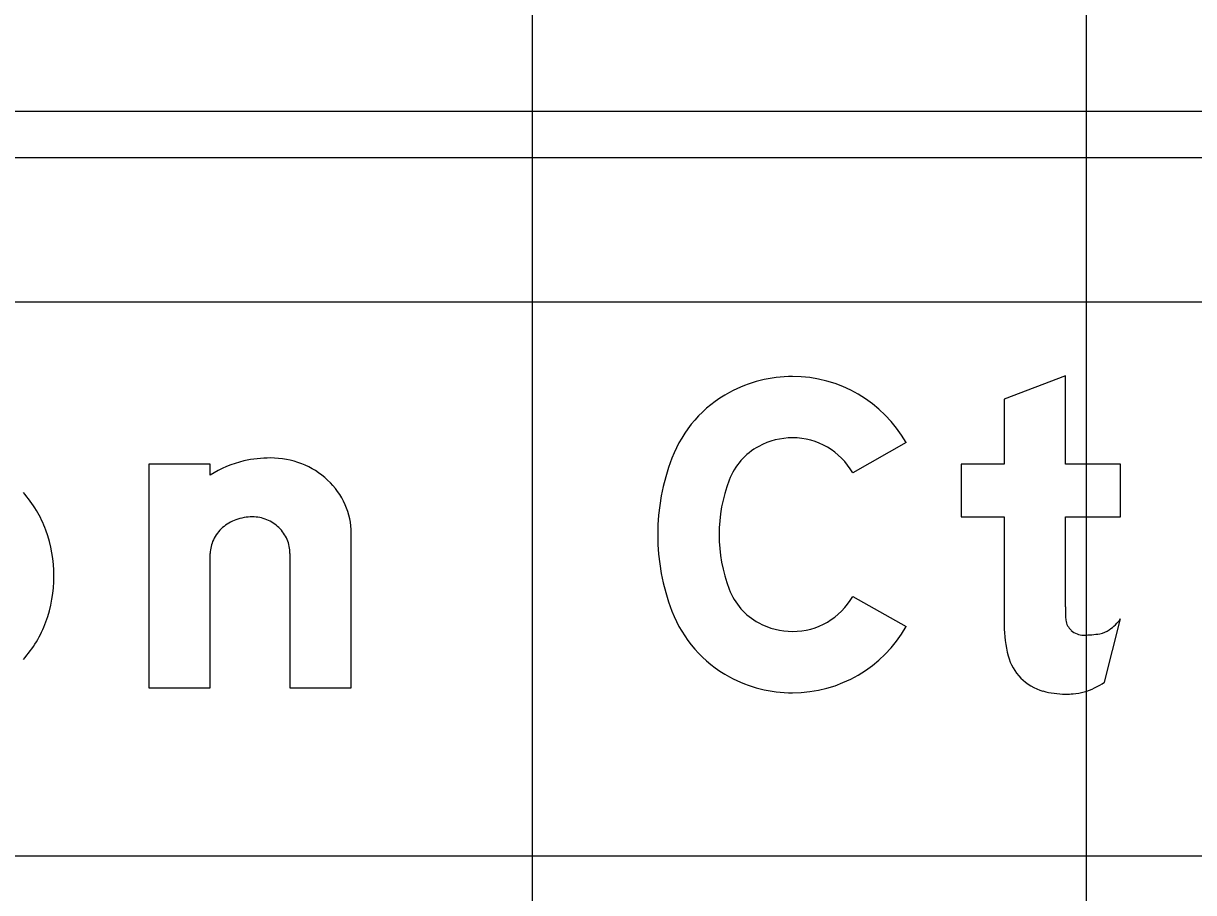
# Model space of a CAD drawing. Extents: x 1797809 to 2198143, y 249608 to 1237864.
# Drawn here: x 2195476.944 to 2195481.171, y 1237206.973 to 1237210.111 of the extents above; entities that cross this region are included whole.
import ezdxf

# ---------------------------------------------------------------- set-up
doc = ezdxf.new("R2010")
doc.units = 0
for name, color, linetype in [('GSBWFILL', 7, 'Continuous'), ('GSCOLORFILL', 7, 'Continuous'), ('GSOUTLINE', 7, 'Continuous'), ('GSSHT', 7, 'Continuous')]:
    doc.layers.add(name, color=color, linetype=linetype)

msp = doc.modelspace()

# ---------------------------------------------------------------- linework, layer by layer
at = {"layer": 'GSBWFILL'}
for p, q in [((2195477.9067, 1237208.1976), (2195477.9067, 1237207.712)), ((2195480.849, 1237207.7326), (2195480.9073, 1237207.9618))]:
    msp.add_line(p, q, dxfattribs=at)
for points in [[(2195480.708, 1237208.0054), (2195480.708, 1237208.3293), (2195480.9073, 1237208.3293), (2195480.9073, 1237208.5203), (2195480.708, 1237208.5203), (2195480.708, 1237208.8386), (2195480.4865, 1237208.7546), (2195480.4865, 1237208.5203), (2195480.3315, 1237208.5203), (2195480.3315, 1237208.3293), (2195480.4865, 1237208.3293), (2195480.4865, 1237207.9385)], [(2195480.1322, 1237208.5977), (2195479.9396, 1237208.4885)], [(2195477.6188, 1237208.4803), (2195477.6188, 1237208.5203), (2195477.3974, 1237208.5203), (2195477.3974, 1237207.712), (2195477.6188, 1237207.712), (2195477.6188, 1237208.1976)], [(2195477.9067, 1237207.712), (2195478.1281, 1237207.712), (2195478.1281, 1237208.2705)], [(2195479.9396, 1237208.0427), (2195480.1322, 1237207.9336)]]:
    msp.add_lwpolyline(points, dxfattribs=at)
for centre, major_axis, ratio, start_param, end_param in [((2195479.722, 1237208.3582), (0, 0.4785), 0.999998, 0, 0.495249), ((2195479.722, 1237208.3652), (0, 0.4715), 0.999998, 5.228016, 6.283185), ((2195479.7104, 1237208.3798), (0, 0.454), 0.999998, 0.495249, 1.205818), ((2195479.722, 1237208.3582), (0, 0.257), 0.999998, 0, 0.495249), ((2195479.722, 1237208.3652), (0, 0.25), 0.999998, 5.228016, 6.283185), ((2195479.7104, 1237208.3798), (0, 0.2325), 0.999998, 0.495249, 1.205818), ((2195477.833, 1237208.144), (0, 0.3987), 0.999999, 0.235088, 0.567132), ((2195477.8368, 1237208.0995), (0, 0.4429), 0.999999, 0, 0.219986), ((2195477.8368, 1237208.2307), (0, 0.3117), 0.999999, 5.914285, 6.283185), ((2195480.0091, 1237208.2656), (0, 0.7738), 0.999998, 1.205818, 1.935775), ((2195477.8443, 1237208.2501), (0, 0.2909), 0.999999, 5.532258, 5.914285), ((2195477.8559, 1237208.2625), (0, 0.2739), 0.999999, 5.130076, 5.532258), ((2195480.0091, 1237208.2656), (0, 0.5523), 0.999998, 1.205818, 1.935775), ((2195476.6238, 1237208.1349), (0, 0.427), 0.999994, 5.063069, 5.435798), ((2195477.8739, 1237208.2705), (0, 0.2542), 0.999999, 4.712389, 5.130076), ((2195477.7633, 1237208.176), (0, 0.1524), 0.999999, 0.345704, 0.715718), ((2195477.7707, 1237208.1554), (0, 0.1743), 0.999999, 0, 0.345704), ((2195477.7707, 1237208.1898), (0, 0.1399), 0.999999, 5.900624, 6.283185), ((2195477.7722, 1237208.1936), (0, 0.1358), 0.999999, 5.51227, 5.900624), ((2195476.5724, 1237208.1161), (0, 0.4817), 0.999994, 4.712389, 5.063069), ((2195477.7518, 1237208.1892), (0, 0.1349), 0.999999, 0.715718, 1.126231), ((2195477.7746, 1237208.196), (0, 0.1324), 0.999999, 5.115435, 5.51227), ((2195477.7341, 1237208.1976), (0, 0.1153), 0.999999, 1.126231, 1.570796), ((2195477.7783, 1237208.1976), (0, 0.1284), 0.999999, 4.712389, 5.115435), ((2195476.5724, 1237208.1161), (0, 0.4817), 0.999994, 4.361709, 4.712389), ((2195479.7104, 1237208.1515), (0, 0.2325), 0.999998, 1.935775, 2.646344), ((2195479.722, 1237208.166), (0, 0.25), 0.999998, 3.141593, 4.196762), ((2195479.7104, 1237208.1515), (0, 0.454), 0.999998, 1.935775, 2.646344), ((2195482.0942, 1237208.0054), (0, 1.3862), 0.999993, 1.570796, 1.606005), ((2195476.6238, 1237208.0973), (0, 0.427), 0.999994, 3.98898, 4.361709), ((2195479.722, 1237208.173), (0, 0.257), 0.999998, 2.646344, 3.141593), ((2195480.9162, 1237207.9385), (0, 0.4297), 0.999993, 1.570796, 1.830698), ((2195480.7716, 1237207.9674), (0, 0.0637), 0.999993, 1.74085, 2.407828), ((2195480.7615, 1237208.0705), (0, 0.1818), 0.999993, 3.756278, 4.071638), ((2195479.722, 1237208.166), (0, 0.4715), 0.999998, 3.141593, 4.196762), ((2195480.7736, 1237207.9696), (0, 0.0667), 0.999993, 2.407828, 3.141593), ((2195480.7736, 1237208.2527), (0, 0.3497), 0.999993, 3.141593, 3.310762), ((2195480.8185, 1237207.9898), (0, 0.083), 0.999993, 3.310762, 3.756278), ((2195480.6748, 1237207.8743), (0, 0.1799), 0.999993, 1.830698, 2.869526), ((2195479.722, 1237208.173), (0, 0.4785), 0.999998, 2.646344, 3.141593), ((2195480.7008, 1237207.9504), (0, 0.2634), 0.999993, 3.427755, 3.738844), ((2195480.708, 1237207.9931), (0, 0.3032), 0.999993, 2.869526, 3.141593), ((2195480.708, 1237208.1265), (0, 0.4367), 0.999993, 3.141593, 3.205734), ((2195480.7244, 1237207.8703), (0, 0.1799), 0.999993, 3.205734, 3.427755)]:
    msp.add_ellipse(centre, major_axis=major_axis, ratio=ratio, start_param=start_param, end_param=end_param, dxfattribs=at)
at = {"layer": 'GSCOLORFILL'}
for p, q in [((2195482.8074, 1237209.7932), (2195467.6559, 1237209.7932)), ((2195467.6559, 1237209.6267), (2195482.8074, 1237209.6267)), ((2195477.9067, 1237208.1976), (2195477.9067, 1237207.712)), ((2195480.849, 1237207.7326), (2195480.9073, 1237207.9618))]:
    msp.add_line(p, q, dxfattribs=at)
for points in [[(2195480.708, 1237208.0054), (2195480.708, 1237208.3293), (2195480.9073, 1237208.3293), (2195480.9073, 1237208.5203), (2195480.708, 1237208.5203), (2195480.708, 1237208.8386), (2195480.4865, 1237208.7546), (2195480.4865, 1237208.5203), (2195480.3315, 1237208.5203), (2195480.3315, 1237208.3293), (2195480.4865, 1237208.3293), (2195480.4865, 1237207.9385)], [(2195480.1322, 1237208.5977), (2195479.9396, 1237208.4885)], [(2195477.6188, 1237208.4803), (2195477.6188, 1237208.5203), (2195477.3974, 1237208.5203), (2195477.3974, 1237207.712), (2195477.6188, 1237207.712), (2195477.6188, 1237208.1976)], [(2195477.9067, 1237207.712), (2195478.1281, 1237207.712), (2195478.1281, 1237208.2705)], [(2195479.9396, 1237208.0427), (2195480.1322, 1237207.9336)]]:
    msp.add_lwpolyline(points, dxfattribs=at)
for centre, major_axis, ratio, start_param, end_param in [((2195479.722, 1237208.3582), (0, 0.4785), 0.999998, 0, 0.495249), ((2195479.722, 1237208.3652), (0, 0.4715), 0.999998, 5.228016, 6.283185), ((2195479.7104, 1237208.3798), (0, 0.454), 0.999998, 0.495249, 1.205818), ((2195479.722, 1237208.3582), (0, 0.257), 0.999998, 0, 0.495249), ((2195479.722, 1237208.3652), (0, 0.25), 0.999998, 5.228016, 6.283185), ((2195479.7104, 1237208.3798), (0, 0.2325), 0.999998, 0.495249, 1.205818), ((2195477.833, 1237208.144), (0, 0.3987), 0.999999, 0.235088, 0.567132), ((2195477.8368, 1237208.0995), (0, 0.4429), 0.999999, 0, 0.219986), ((2195477.8368, 1237208.2307), (0, 0.3117), 0.999999, 5.914285, 6.283185), ((2195480.0091, 1237208.2656), (0, 0.7738), 0.999998, 1.205818, 1.935775), ((2195477.8443, 1237208.2501), (0, 0.2909), 0.999999, 5.532258, 5.914285), ((2195477.8559, 1237208.2625), (0, 0.2739), 0.999999, 5.130076, 5.532258), ((2195480.0091, 1237208.2656), (0, 0.5523), 0.999998, 1.205818, 1.935775), ((2195476.6238, 1237208.1349), (0, 0.427), 0.999994, 5.063069, 5.435798), ((2195477.8739, 1237208.2705), (0, 0.2542), 0.999999, 4.712389, 5.130076), ((2195477.7633, 1237208.176), (0, 0.1524), 0.999999, 0.345704, 0.715718), ((2195477.7707, 1237208.1554), (0, 0.1743), 0.999999, 0, 0.345704), ((2195477.7707, 1237208.1898), (0, 0.1399), 0.999999, 5.900624, 6.283185), ((2195477.7722, 1237208.1936), (0, 0.1358), 0.999999, 5.51227, 5.900624), ((2195476.5724, 1237208.1161), (0, 0.4817), 0.999994, 4.712389, 5.063069), ((2195477.7518, 1237208.1892), (0, 0.1349), 0.999999, 0.715718, 1.126231), ((2195477.7746, 1237208.196), (0, 0.1324), 0.999999, 5.115435, 5.51227), ((2195477.7341, 1237208.1976), (0, 0.1153), 0.999999, 1.126231, 1.570796), ((2195477.7783, 1237208.1976), (0, 0.1284), 0.999999, 4.712389, 5.115435), ((2195476.5724, 1237208.1161), (0, 0.4817), 0.999994, 4.361709, 4.712389), ((2195479.7104, 1237208.1515), (0, 0.2325), 0.999998, 1.935775, 2.646344), ((2195479.722, 1237208.166), (0, 0.25), 0.999998, 3.141593, 4.196762), ((2195479.7104, 1237208.1515), (0, 0.454), 0.999998, 1.935775, 2.646344), ((2195482.0942, 1237208.0054), (0, 1.3862), 0.999993, 1.570796, 1.606005), ((2195476.6238, 1237208.0973), (0, 0.427), 0.999994, 3.98898, 4.361709), ((2195479.722, 1237208.173), (0, 0.257), 0.999998, 2.646344, 3.141593), ((2195480.9162, 1237207.9385), (0, 0.4297), 0.999993, 1.570796, 1.830698), ((2195480.7716, 1237207.9674), (0, 0.0637), 0.999993, 1.74085, 2.407828), ((2195480.7615, 1237208.0705), (0, 0.1818), 0.999993, 3.756278, 4.071638), ((2195479.722, 1237208.166), (0, 0.4715), 0.999998, 3.141593, 4.196762), ((2195480.7736, 1237207.9696), (0, 0.0667), 0.999993, 2.407828, 3.141593), ((2195480.7736, 1237208.2527), (0, 0.3497), 0.999993, 3.141593, 3.310762), ((2195480.8185, 1237207.9898), (0, 0.083), 0.999993, 3.310762, 3.756278), ((2195480.6748, 1237207.8743), (0, 0.1799), 0.999993, 1.830698, 2.869526), ((2195479.722, 1237208.173), (0, 0.4785), 0.999998, 2.646344, 3.141593), ((2195480.7008, 1237207.9504), (0, 0.2634), 0.999993, 3.427755, 3.738844), ((2195480.708, 1237207.9931), (0, 0.3032), 0.999993, 2.869526, 3.141593), ((2195480.708, 1237208.1265), (0, 0.4367), 0.999993, 3.141593, 3.205734), ((2195480.7244, 1237207.8703), (0, 0.1799), 0.999993, 3.205734, 3.427755)]:
    msp.add_ellipse(centre, major_axis=major_axis, ratio=ratio, start_param=start_param, end_param=end_param, dxfattribs=at)
at = {"layer": 'GSOUTLINE'}
for p, q in [((2195477.9067, 1237208.1976), (2195477.9067, 1237207.712)), ((2195480.849, 1237207.7326), (2195480.9073, 1237207.9618))]:
    msp.add_line(p, q, dxfattribs=at)
for points in [[(2195480.708, 1237208.0054), (2195480.708, 1237208.3293), (2195480.9073, 1237208.3293), (2195480.9073, 1237208.5203), (2195480.708, 1237208.5203), (2195480.708, 1237208.8386), (2195480.4865, 1237208.7546), (2195480.4865, 1237208.5203), (2195480.3315, 1237208.5203), (2195480.3315, 1237208.3293), (2195480.4865, 1237208.3293), (2195480.4865, 1237207.9385)], [(2195480.1322, 1237208.5977), (2195479.9396, 1237208.4885)], [(2195477.6188, 1237208.4803), (2195477.6188, 1237208.5203), (2195477.3974, 1237208.5203), (2195477.3974, 1237207.712), (2195477.6188, 1237207.712), (2195477.6188, 1237208.1976)], [(2195477.9067, 1237207.712), (2195478.1281, 1237207.712), (2195478.1281, 1237208.2705)], [(2195479.9396, 1237208.0427), (2195480.1322, 1237207.9336)]]:
    msp.add_lwpolyline(points, dxfattribs=at)
for centre, major_axis, ratio, start_param, end_param in [((2195479.722, 1237208.3582), (0, 0.4785), 0.999998, 0, 0.495249), ((2195479.722, 1237208.3652), (0, 0.4715), 0.999998, 5.228016, 6.283185), ((2195479.7104, 1237208.3798), (0, 0.454), 0.999998, 0.495249, 1.205818), ((2195479.722, 1237208.3582), (0, 0.257), 0.999998, 0, 0.495249), ((2195479.722, 1237208.3652), (0, 0.25), 0.999998, 5.228016, 6.283185), ((2195479.7104, 1237208.3798), (0, 0.2325), 0.999998, 0.495249, 1.205818), ((2195477.833, 1237208.144), (0, 0.3987), 0.999999, 0.235088, 0.567132), ((2195477.8368, 1237208.0995), (0, 0.4429), 0.999999, 0, 0.219986), ((2195477.8368, 1237208.2307), (0, 0.3117), 0.999999, 5.914285, 6.283185), ((2195480.0091, 1237208.2656), (0, 0.7738), 0.999998, 1.205818, 1.935775), ((2195477.8443, 1237208.2501), (0, 0.2909), 0.999999, 5.532258, 5.914285), ((2195477.8559, 1237208.2625), (0, 0.2739), 0.999999, 5.130076, 5.532258), ((2195480.0091, 1237208.2656), (0, 0.5523), 0.999998, 1.205818, 1.935775), ((2195476.6238, 1237208.1349), (0, 0.427), 0.999994, 5.063069, 5.435798), ((2195477.8739, 1237208.2705), (0, 0.2542), 0.999999, 4.712389, 5.130076), ((2195477.7633, 1237208.176), (0, 0.1524), 0.999999, 0.345704, 0.715718), ((2195477.7707, 1237208.1554), (0, 0.1743), 0.999999, 0, 0.345704), ((2195477.7707, 1237208.1898), (0, 0.1399), 0.999999, 5.900624, 6.283185), ((2195477.7722, 1237208.1936), (0, 0.1358), 0.999999, 5.51227, 5.900624), ((2195476.5724, 1237208.1161), (0, 0.4817), 0.999994, 4.712389, 5.063069), ((2195477.7518, 1237208.1892), (0, 0.1349), 0.999999, 0.715718, 1.126231), ((2195477.7746, 1237208.196), (0, 0.1324), 0.999999, 5.115435, 5.51227), ((2195477.7341, 1237208.1976), (0, 0.1153), 0.999999, 1.126231, 1.570796), ((2195477.7783, 1237208.1976), (0, 0.1284), 0.999999, 4.712389, 5.115435), ((2195476.5724, 1237208.1161), (0, 0.4817), 0.999994, 4.361709, 4.712389), ((2195479.7104, 1237208.1515), (0, 0.2325), 0.999998, 1.935775, 2.646344), ((2195479.722, 1237208.166), (0, 0.25), 0.999998, 3.141593, 4.196762), ((2195479.7104, 1237208.1515), (0, 0.454), 0.999998, 1.935775, 2.646344), ((2195482.0942, 1237208.0054), (0, 1.3862), 0.999993, 1.570796, 1.606005), ((2195476.6238, 1237208.0973), (0, 0.427), 0.999994, 3.98898, 4.361709), ((2195479.722, 1237208.173), (0, 0.257), 0.999998, 2.646344, 3.141593), ((2195480.9162, 1237207.9385), (0, 0.4297), 0.999993, 1.570796, 1.830698), ((2195480.7716, 1237207.9674), (0, 0.0637), 0.999993, 1.74085, 2.407828), ((2195480.7615, 1237208.0705), (0, 0.1818), 0.999993, 3.756278, 4.071638), ((2195479.722, 1237208.166), (0, 0.4715), 0.999998, 3.141593, 4.196762), ((2195480.7736, 1237207.9696), (0, 0.0667), 0.999993, 2.407828, 3.141593), ((2195480.7736, 1237208.2527), (0, 0.3497), 0.999993, 3.141593, 3.310762), ((2195480.8185, 1237207.9898), (0, 0.083), 0.999993, 3.310762, 3.756278), ((2195480.6748, 1237207.8743), (0, 0.1799), 0.999993, 1.830698, 2.869526), ((2195479.722, 1237208.173), (0, 0.4785), 0.999998, 2.646344, 3.141593), ((2195480.7008, 1237207.9504), (0, 0.2634), 0.999993, 3.427755, 3.738844), ((2195480.708, 1237207.9931), (0, 0.3032), 0.999993, 2.869526, 3.141593), ((2195480.708, 1237208.1265), (0, 0.4367), 0.999993, 3.141593, 3.205734), ((2195480.7244, 1237207.8703), (0, 0.1799), 0.999993, 3.205734, 3.427755)]:
    msp.add_ellipse(centre, major_axis=major_axis, ratio=ratio, start_param=start_param, end_param=end_param, dxfattribs=at)
at = {"layer": 'GSSHT'}
for p, q in [((2195478.7834, 1237163.1062), (2195478.7834, 1237223.1062)), ((2195480.7834, 1237163.1062), (2195480.7834, 1237223.1062)), ((2195388.7834, 1237209.1062), (2195518.7834, 1237209.1062)), ((2195388.7834, 1237207.1062), (2195518.7834, 1237207.1062))]:
    msp.add_line(p, q, dxfattribs=at)

doc.saveas('drawing.dxf')
